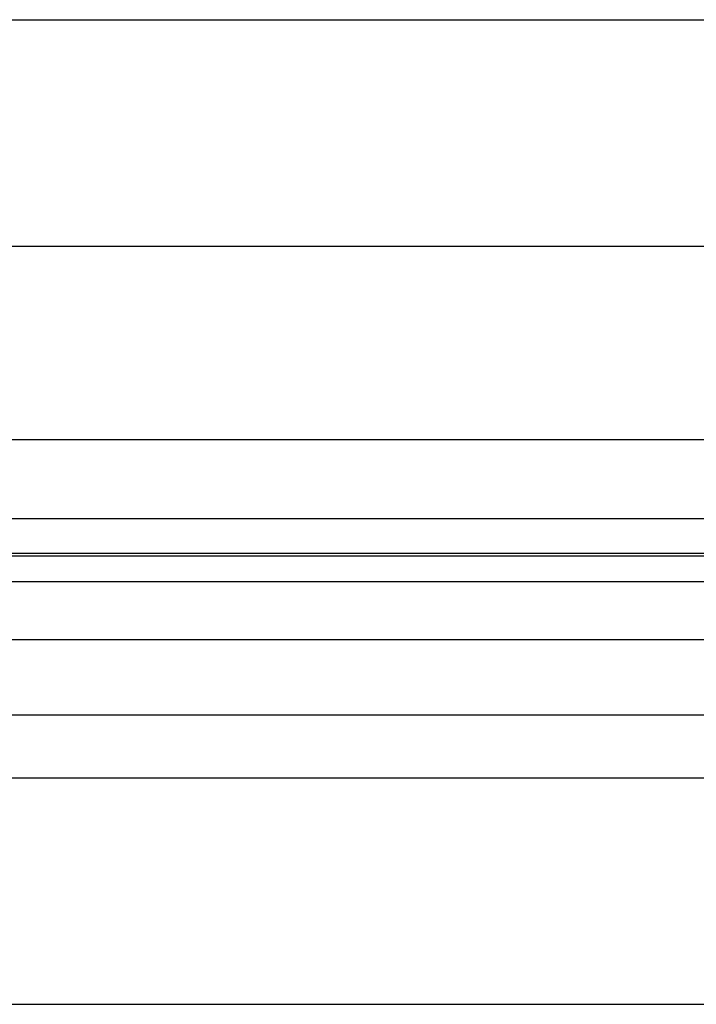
# Model space of a CAD drawing. Header units: inches. Extents: x 170 to 284, y 215 to 248.
# Tile 852 of 1056: x 227.347 to 227.53, y 240.474 to 240.741. Entities that reach past the tile are written whole.
import ezdxf

# ---------------------------------------------------------------- set-up
doc = ezdxf.new("R2010")
doc.units = ezdxf.units.IN
doc.header["$LTSCALE"] = 0.25
doc.header["$MEASUREMENT"] = 0
doc.layers.add('LH TOP OF HOOD', color=7, linetype='Continuous')

msp = doc.modelspace()

# ---------------------------------------------------------------- linework, layer by layer
at = {"layer": 'LH TOP OF HOOD'}
for p, q in [((227.2401614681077, 240.740948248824), (231.119382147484, 240.740948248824)), ((227.193781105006, 240.6795557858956), (231.165765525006, 240.6795557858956)), ((227.163613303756, 240.6271702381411), (231.195933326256, 240.6271702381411)), ((227.163613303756, 240.6057912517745), (231.195933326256, 240.6057912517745)), ((231.195933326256, 240.5963059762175), (227.163613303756, 240.5963059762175)), ((227.163613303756, 240.5956666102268), (231.195933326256, 240.5956666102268)), ((227.163613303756, 240.5886484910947), (231.195933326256, 240.5886484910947)), ((227.163613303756, 240.5729644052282), (231.195933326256, 240.5729644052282)), ((227.163613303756, 240.5525764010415), (231.195933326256, 240.5525764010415)), ((227.2401614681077, 240.535500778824), (231.119382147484, 240.535500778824)), ((227.193781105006, 240.4741083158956), (231.165765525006, 240.4741083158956))]:
    msp.add_line(p, q, dxfattribs=at)

doc.saveas('drawing.dxf')
